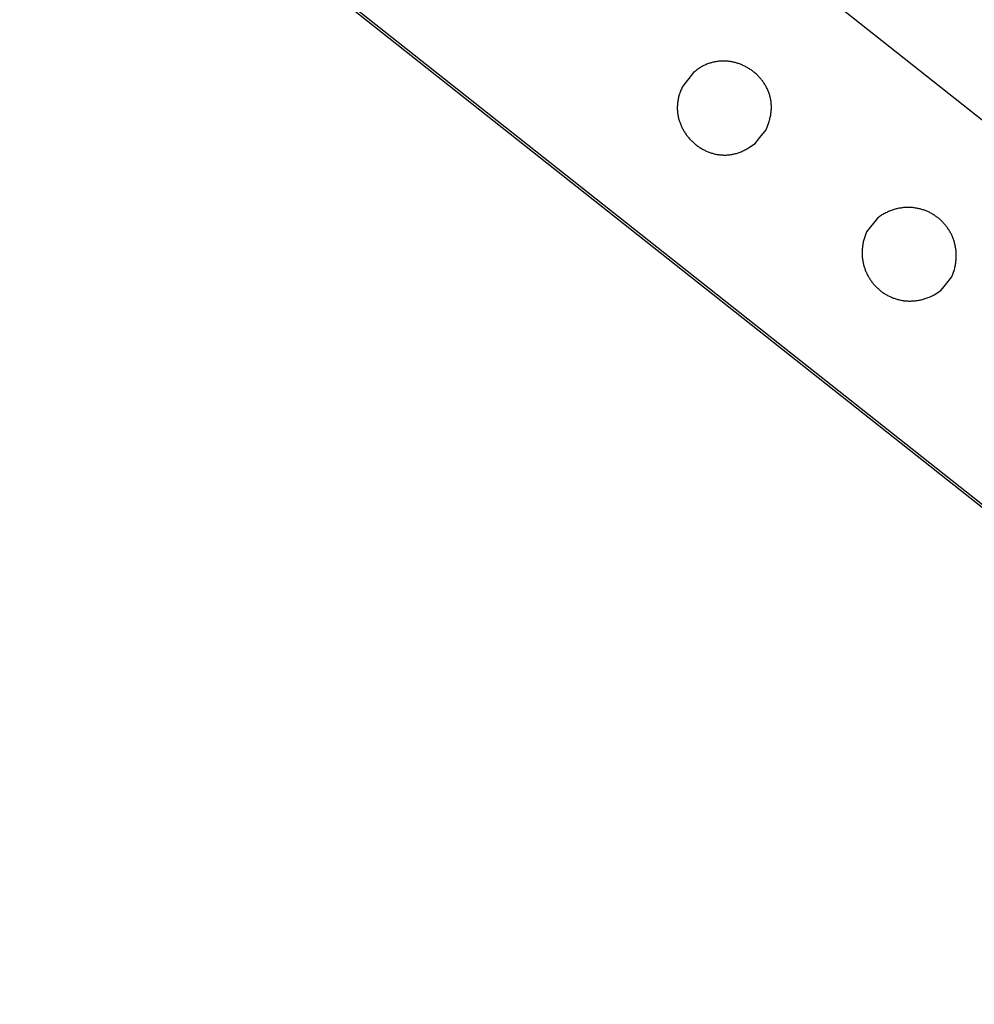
# Model space of a CAD drawing. Extents: x -438233 to -437334, y -1133133 to -1132623.
# Drawn here: x -438084.3138 to -438084.192, y -1133004.0083 to -1133003.8827 of the extents above; entities that cross this region are included whole.
import ezdxf

# ---------------------------------------------------------------- set-up
doc = ezdxf.new("R2010")
doc.units = 0
doc.layers.add('MOBILIÁŘ', color=7, linetype='Continuous')
doc.layers.add('Vrstva 1', color=7, linetype='Continuous')

# ---------------------------------------------------------------- blocks, each defined once
blk = doc.blocks.new('A$C78B247C6')
at = {"layer": 'Vrstva 1'}
for points in [[(0, 0), (-2586.6, 0), (-2586.6, 2589.7), (0, 2589.7), (0, 0)], [(-385, 2589.7), (3.1, 2589.7), (3.1, 3.2), (-385, 3.2), (-385, 2589.7)], [(-190.9, 1355.4), (-203.6, 1355.4), (-213.2, 1352.1), (-214.5, 1351.5), (-215.8, 1350.9), (-217, 1350.3), (-218.3, 1349.6), (-219.5, 1348.9), (-220.7, 1348.2), (-221.8, 1347.5), (-223, 1346.8), (-224.1, 1346.1), (-225.2, 1345.3), (-226.3, 1344.6), (-227.3, 1343.8), (-228.4, 1343), (-229.4, 1342.2), (-230.4, 1341.4), (-231.3, 1340.5), (-232.3, 1339.7), (-233.2, 1338.8), (-234.1, 1337.9), (-235, 1337), (-235.8, 1336.1), (-236.6, 1335.2), (-237.4, 1334.2), (-238.2, 1333.3), (-239, 1332.4), (-239.7, 1331.4), (-240.4, 1330.4), (-241.1, 1329.4), (-241.8, 1328.4), (-242.4, 1327.4), (-243.1, 1326.4), (-243.7, 1325.4), (-244.3, 1324.3), (-244.8, 1323.3), (-245.4, 1322.3), (-245.9, 1321.2), (-246.4, 1320.1), (-246.8, 1319.1), (-247.3, 1318), (-247.7, 1316.9), (-248.1, 1315.8), (-248.5, 1314.7), (-248.9, 1313.6), (-249.2, 1312.5), (-249.5, 1311.4), (-249.8, 1310.3), (-250.1, 1309.1), (-250.4, 1308), (-250.6, 1306.9), (-250.8, 1305.8), (-251, 1304.6), (-251.2, 1303.5), (-251.3, 1302.4), (-251.5, 1301.2), (-251.6, 1300.1), (-251.6, 1298.9), (-251.7, 1297.8), (-251.7, 1296.6), (-251.8, 1295.5), (-251.8, 1294.3), (-251.7, 1293.2), (-251.7, 1292.1), (-251.6, 1290.9), (-251.5, 1289.8), (-251.4, 1288.6), (-251.3, 1287.5), (-251.2, 1286.4), (-251, 1285.2), (-250.8, 1284.1), (-250.6, 1283), (-250.4, 1281.8), (-250.1, 1280.7), (-249.8, 1279.6), (-249.5, 1278.5), (-249.2, 1277.4), (-248.9, 1276.3), (-248.5, 1275.2), (-248.1, 1274.1), (-247.7, 1273), (-247.3, 1272), (-246.9, 1270.9), (-246.4, 1269.8), (-245.9, 1268.8), (-245.4, 1267.7), (-244.9, 1266.7), (-244.4, 1265.7), (-243.8, 1264.6), (-243.2, 1263.6), (-242.6, 1262.6), (-242, 1261.6), (-241.4, 1260.7), (-240.7, 1259.7), (-240, 1258.7), (-239.3, 1257.8), (-238.6, 1256.8), (-237.8, 1255.9), (-237.1, 1255), (-236.3, 1254.1), (-235.5, 1253.2), (-234.7, 1252.3), (-233.8, 1251.5), (-233, 1250.6), (-232.1, 1249.8), (-231.2, 1249), (-230.3, 1248.2), (-229.3, 1247.4), (-228.3, 1246.6), (-227.4, 1245.8), (-226.4, 1245.1), (-225.3, 1244.4), (-224.3, 1243.7), (-223.2, 1243), (-222.2, 1242.3), (-221.1, 1241.6), (-219.9, 1241), (-218.8, 1240.4), (-217.6, 1239.8), (-216.5, 1239.2), (-215.3, 1238.6), (-214.1, 1238.1), (-212.8, 1237.5), (-211.6, 1237), (-210.3, 1236.5), (-209, 1236.1), (-207.7, 1235.6), (-206.4, 1235.2), (-205, 1234.8), (-203.6, 1234.4), (-181.3, 1234.4), (-179.9, 1234.8), (-178.6, 1235.2), (-177.3, 1235.6), (-176, 1236.1), (-174.7, 1236.5), (-173.4, 1237), (-172.1, 1237.5), (-170.9, 1238.1), (-169.7, 1238.6), (-168.5, 1239.2), (-167.3, 1239.8), (-166.2, 1240.4), (-165, 1241), (-163.9, 1241.6), (-162.8, 1242.3), (-161.7, 1243), (-160.7, 1243.7), (-159.6, 1244.4), (-158.6, 1245.1), (-157.6, 1245.8), (-156.6, 1246.6), (-155.7, 1247.4), (-154.7, 1248.2), (-153.8, 1249), (-152.9, 1249.8), (-152, 1250.6), (-151.2, 1251.5), (-150.3, 1252.3), (-149.5, 1253.2), (-148.7, 1254.1), (-147.9, 1255), (-147.1, 1255.9), (-146.4, 1256.8), (-145.7, 1257.8), (-145, 1258.7), (-144.3, 1259.7), (-143.6, 1260.7), (-143, 1261.6), (-142.4, 1262.6), (-141.8, 1263.6), (-141.2, 1264.6), (-140.6, 1265.7), (-140.1, 1266.7), (-139.6, 1267.7), (-139.1, 1268.8), (-138.6, 1269.8), (-138.1, 1270.9), (-137.7, 1272), (-137.3, 1273), (-136.9, 1274.1), (-136.5, 1275.2), (-136.1, 1276.3), (-135.8, 1277.4), (-135.5, 1278.5), (-135.2, 1279.6), (-134.9, 1280.7), (-134.7, 1281.8), (-134.4, 1283), (-134.2, 1284.1), (-134, 1285.2), (-133.8, 1286.4), (-133.7, 1287.5), (-133.6, 1288.6), (-133.5, 1289.8), (-133.4, 1290.9), (-133.3, 1292.1), (-133.3, 1293.2), (-133.2, 1294.3), (-133.2, 1295.5), (-133.3, 1296.6), (-133.3, 1297.8), (-133.4, 1298.9), (-133.5, 1300.1), (-133.6, 1301.2), (-133.7, 1302.4), (-133.8, 1303.5), (-134, 1304.6), (-134.2, 1305.8), (-134.4, 1306.9), (-134.6, 1308), (-134.9, 1309.1), (-135.2, 1310.3), (-135.5, 1311.4), (-135.8, 1312.5), (-136.1, 1313.6), (-136.5, 1314.7), (-136.9, 1315.8), (-137.3, 1316.9), (-137.7, 1318), (-138.2, 1319.1), (-138.6, 1320.1), (-139.1, 1321.2), (-139.7, 1322.3), (-140.2, 1323.3), (-140.8, 1324.3), (-141.3, 1325.4), (-141.9, 1326.4), (-142.6, 1327.4), (-143.2, 1328.4), (-143.9, 1329.4), (-144.6, 1330.4), (-145.3, 1331.4), (-146, 1332.4), (-146.8, 1333.3), (-147.6, 1334.2), (-148.4, 1335.2), (-149.2, 1336.1), (-150.1, 1337), (-150.9, 1337.9), (-151.8, 1338.8), (-152.7, 1339.7), (-153.7, 1340.5), (-154.6, 1341.4), (-155.6, 1342.2), (-156.6, 1343), (-157.7, 1343.8), (-158.7, 1344.6), (-159.8, 1345.3), (-160.9, 1346.1), (-162, 1346.8), (-163.2, 1347.5), (-164.3, 1348.2), (-165.5, 1348.9), (-166.7, 1349.6), (-168, 1350.3), (-169.2, 1350.9), (-170.5, 1351.5), (-171.8, 1352.1), (-181.3, 1355.4), (-190.9, 1355.4)], [(-190.9, 1053.1), (-203.7, 1053.1), (-213.2, 1049.9), (-214.5, 1049.4), (-215.8, 1048.9), (-217.1, 1048.4), (-218.3, 1047.9), (-219.5, 1047.4), (-220.7, 1046.8), (-221.9, 1046.2), (-223, 1045.6), (-224.1, 1044.9), (-225.2, 1044.3), (-226.3, 1043.6), (-227.4, 1042.9), (-228.4, 1042.2), (-229.4, 1041.4), (-230.4, 1040.7), (-231.4, 1039.9), (-232.3, 1039.1), (-233.2, 1038.3), (-234.1, 1037.5), (-235, 1036.6), (-235.8, 1035.8), (-236.7, 1034.9), (-237.5, 1034), (-238.2, 1033.1), (-239, 1032.2), (-239.7, 1031.3), (-240.5, 1030.3), (-241.2, 1029.4), (-241.8, 1028.4), (-242.5, 1027.4), (-243.1, 1026.4), (-243.7, 1025.4), (-244.3, 1024.4), (-244.9, 1023.4), (-245.4, 1022.3), (-245.9, 1021.3), (-246.4, 1020.2), (-246.9, 1019.1), (-247.3, 1018.1), (-247.8, 1017), (-248.2, 1015.9), (-248.5, 1014.8), (-248.9, 1013.7), (-249.3, 1012.5), (-249.6, 1011.4), (-249.9, 1010.3), (-250.1, 1009.2), (-250.4, 1008), (-250.6, 1006.9), (-250.8, 1005.7), (-251, 1004.6), (-251.2, 1003.4), (-251.4, 1002.3), (-251.5, 1001.1), (-251.6, 999.9), (-251.7, 998.8), (-251.7, 997.6), (-251.8, 996.4), (-251.8, 995.2), (-251.8, 994.1), (-251.8, 992.9), (-251.7, 991.7), (-251.7, 990.6), (-251.6, 989.4), (-251.5, 988.2), (-251.3, 987.1), (-251.2, 985.9), (-251, 984.7), (-250.8, 983.6), (-250.6, 982.4), (-250.4, 981.3), (-250.1, 980.1), (-249.9, 979), (-249.6, 977.9), (-249.2, 976.7), (-248.9, 975.6), (-248.6, 974.5), (-248.2, 973.4), (-247.8, 972.3), (-247.4, 971.2), (-246.9, 970.1), (-246.5, 969), (-246, 967.9), (-245.5, 966.9), (-245, 965.8), (-244.4, 964.8), (-243.8, 963.7), (-243.3, 962.7), (-242.7, 961.7), (-242, 960.7), (-241.4, 959.7), (-240.7, 958.8), (-240, 957.8), (-239.3, 956.8), (-238.6, 955.9), (-237.9, 955), (-237.1, 954.1), (-236.3, 953.2), (-235.5, 952.3), (-234.7, 951.5), (-233.9, 950.6), (-233, 949.8), (-232.1, 949), (-231.2, 948.2), (-230.3, 947.4), (-229.3, 946.6), (-228.4, 945.9), (-227.4, 945.2), (-226.4, 944.5), (-225.4, 943.8), (-224.3, 943.1), (-223.3, 942.5), (-222.2, 941.9), (-221.1, 941.3), (-220, 940.7), (-218.8, 940.1), (-217.7, 939.6), (-216.5, 939.1), (-215.3, 938.6), (-214.1, 938.2), (-212.8, 937.7), (-211.6, 937.3), (-210.3, 936.9), (-209, 936.5), (-207.7, 936.2), (-206.4, 935.9), (-205, 935.6), (-203.7, 935.3), (-181.4, 935.3), (-180, 935.6), (-178.7, 935.9), (-177.3, 936.2), (-176, 936.5), (-174.7, 936.9), (-173.5, 937.3), (-172.2, 937.7), (-171, 938.2), (-169.8, 938.6), (-168.6, 939.1), (-167.4, 939.6), (-166.2, 940.1), (-165.1, 940.7), (-164, 941.3), (-162.9, 941.9), (-161.8, 942.5), (-160.7, 943.1), (-159.7, 943.8), (-158.7, 944.5), (-157.7, 945.2), (-156.7, 945.9), (-155.7, 946.6), (-154.8, 947.4), (-153.8, 948.2), (-152.9, 949), (-152.1, 949.8), (-151.2, 950.6), (-150.3, 951.5), (-149.5, 952.3), (-148.7, 953.2), (-147.9, 954.1), (-147.2, 955), (-146.4, 955.9), (-145.7, 956.8), (-145, 957.8), (-144.3, 958.8), (-143.6, 959.7), (-143, 960.7), (-142.4, 961.7), (-141.8, 962.7), (-141.2, 963.7), (-140.6, 964.8), (-140.1, 965.8), (-139.6, 966.9), (-139.1, 967.9), (-138.6, 969), (-138.1, 970.1), (-137.7, 971.2), (-137.3, 972.3), (-136.9, 973.4), (-136.5, 974.5), (-136.1, 975.6), (-135.8, 976.7), (-135.5, 977.9), (-135.2, 979), (-134.9, 980.1), (-134.6, 981.3), (-134.4, 982.4), (-134.2, 983.6), (-134, 984.7), (-133.8, 985.9), (-133.7, 987.1), (-133.6, 988.2), (-133.5, 989.4), (-133.4, 990.6), (-133.3, 991.7), (-133.3, 992.9), (-133.2, 994.1), (-133.2, 995.2), (-133.3, 996.4), (-133.3, 997.6), (-133.4, 998.8), (-133.4, 999.9), (-133.5, 1001.1), (-133.7, 1002.3), (-133.8, 1003.4), (-134, 1004.6), (-134.2, 1005.7), (-134.4, 1006.9), (-134.6, 1008), (-134.9, 1009.2), (-135.2, 1010.3), (-135.5, 1011.4), (-135.8, 1012.5), (-136.1, 1013.7), (-136.5, 1014.8), (-136.9, 1015.9), (-137.3, 1017), (-137.7, 1018.1), (-138.2, 1019.1), (-138.6, 1020.2), (-139.1, 1021.3), (-139.6, 1022.3), (-140.2, 1023.4), (-140.7, 1024.4), (-141.3, 1025.4), (-141.9, 1026.4), (-142.6, 1027.4), (-143.2, 1028.4), (-143.9, 1029.4), (-144.6, 1030.3), (-145.3, 1031.3), (-146, 1032.2), (-146.8, 1033.1), (-147.6, 1034), (-148.4, 1034.9), (-149.2, 1035.8), (-150, 1036.6), (-150.9, 1037.5), (-151.8, 1038.3), (-152.7, 1039.1), (-153.7, 1039.9), (-154.6, 1040.7), (-155.6, 1041.4), (-156.6, 1042.2), (-157.7, 1042.9), (-158.7, 1043.6), (-159.8, 1044.3), (-160.9, 1044.9), (-162, 1045.6), (-163.2, 1046.2), (-164.3, 1046.8), (-165.5, 1047.4), (-166.7, 1047.9), (-168, 1048.4), (-169.2, 1048.9), (-170.5, 1049.4), (-171.8, 1049.9), (-181.4, 1053.1), (-190.9, 1053.1)]]:
    blk.add_lwpolyline(points, dxfattribs=at)
blk = doc.blocks.new('A$C5EF80950')
at = {"layer": 'MOBILIÁŘ', "xscale": 0.001, "yscale": 0.0010000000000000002, "rotation": 31.523388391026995}
blk.add_blockref('A$C78B247C6', (3.5589, 1.3524), dxfattribs=at)

msp = doc.modelspace()

# ---------------------------------------------------------------- block references
at = {"layer": 'MOBILIÁŘ', "xscale": 0.09999999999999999, "yscale": 0.09999999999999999, "rotation": -159.88628311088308}
msp.add_blockref('A$C5EF80950', (-438084.02614, -1133003.59795), dxfattribs=at)

doc.saveas('drawing.dxf')
